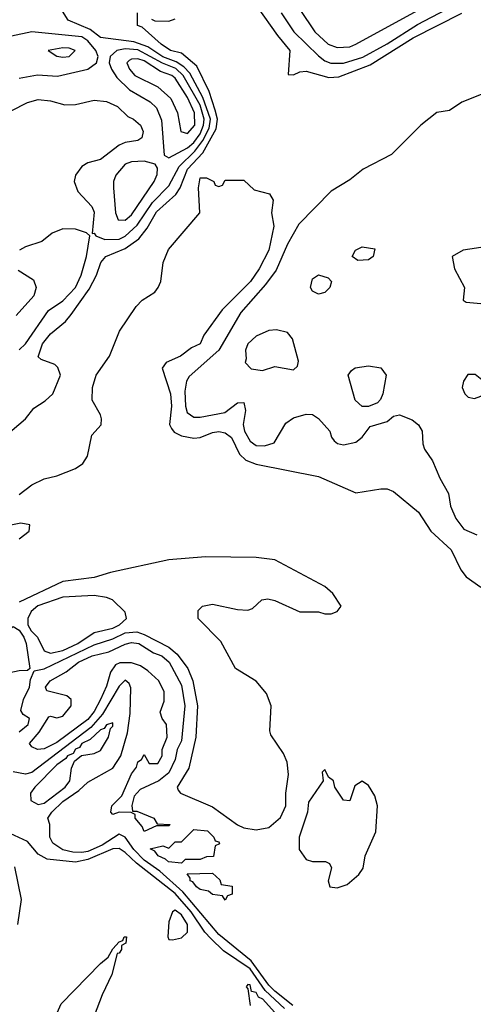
# Model space of a CAD drawing. Header units: inches. Extents: x 2380053 to 2584298, y 380219 to 546618.
# Tile 556 of 656: x 2500711 to 2502166, y 482054 to 485208. Entities that reach past the tile are written whole.
import ezdxf

# ---------------------------------------------------------------- set-up
doc = ezdxf.new("R2010")
doc.units = ezdxf.units.IN
doc.header["$MEASUREMENT"] = 0
doc.layers.add('C5408', color=7, linetype='Continuous')

msp = doc.modelspace()

# ---------------------------------------------------------------- linework, layer by layer
at = {"layer": 'C5408', "color": 2}
for points, elevation in [([(2501610, 485241), (2501658, 485170), (2501700.7, 485130), (2501730, 485119.5), (2501770, 485121.6), (2501789, 485130), (2502081.2, 485290)], 22), ([(2500683.9, 484916.1), (2500736.6, 484943.4), (2500770, 484952.2), (2500810, 484948), (2500855.9, 484935.9), (2500890, 484936.3), (2500950, 484950.8), (2500990, 484946), (2501024.7, 484930), (2501058, 484898), (2501076, 484890), (2501098.8, 484870), (2501106.8, 484850), (2501102.8, 484830), (2501090, 484820.9), (2501050, 484815.1), (2501030, 484806.3), (2500970, 484760.7), (2500930, 484749.6), (2500910, 484738.4), (2500890.4, 484710), (2500885.5, 484690), (2500897.6, 484657.6), (2500942.8, 484610), (2500950, 484592), (2500943.6, 484523.6), (2500950, 484524.7), (2500955.5, 484515.5), (2500984.1, 484504.1), (2501030, 484505.2), (2501050, 484514.7), (2501087.8, 484550), (2501137.4, 484622.6), (2501190, 484676.5), (2501222.4, 484737.6), (2501272.9, 484787.1), (2501298.6, 484821.4), (2501318.7, 484861.3), (2501322.9, 484890), (2501299.1, 484959.1), (2501256.9, 485036.9), (2501237.9, 485057.9), (2501213, 485073), (2501169.9, 485089.9), (2501121.7, 485121.7), (2501077.8, 485137.8), (2500970, 485151.1), (2500936.8, 485176.8), (2500866.4, 485206.4), (2500830, 485264.5)], 18), ([(2501473.4, 485250), (2501538, 485158), (2501578, 485110), (2501572.7, 485032.7), (2501590, 485031.3), (2501610, 485041), (2501630, 485044), (2501703.4, 485023.4), (2501734.6, 485025.4), (2501836, 485064), (2501973.3, 485150), (2502130, 485229)], 14), ([(2500642.7, 483857.3), (2500729.3, 483930), (2500756.6, 483963.4), (2500793.1, 483986.9), (2500818, 484010), (2500842, 484070), (2500833.6, 484093.6), (2500824, 484104), (2500780.1, 484120.1), (2500770, 484128.7), (2500784.2, 484170), (2500810, 484202), (2500858, 484242), (2500876.6, 484263.4), (2500934.4, 484345.6), (2500957.4, 484390), (2500971.6, 484430), (2500987.3, 484450), (2501050, 484475.2), (2501093.4, 484506.6), (2501119.7, 484540.3), (2501150, 484592.6), (2501211.9, 484648.1), (2501226.2, 484670), (2501249.8, 484730), (2501298.4, 484781.6), (2501341.5, 484858.5), (2501345.5, 484890), (2501338.5, 484918.5), (2501318.8, 484978.8), (2501279.8, 485059.8), (2501230, 485101.6), (2501195.3, 485110), (2501164.5, 485130), (2501104, 485184), (2501089.2, 485190), (2501089.3, 485230.7)], 14), ([(2501134, 485210), (2501144.7, 485204.7), (2501190, 485204), (2501210, 485210.8)], 14), ([(2501550.3, 485230), (2501590.3, 485170), (2501670, 485092.9), (2501690, 485076.9), (2501709.3, 485069.3), (2501750, 485069.3), (2501811.6, 485088.4), (2501890, 485131.1), (2501987.4, 485192.6), (2502079.3, 485240.7)], 18), ([(2500710, 485021.6), (2500768.1, 485031.9), (2500832.7, 485027.3), (2500929.8, 485050.2), (2500957.6, 485070), (2500962.6, 485090), (2500955.1, 485110), (2500930, 485140.9), (2500910, 485153.8), (2500750, 485169.8), (2500684.6, 485155.4)], 22), ([(2502234, 484986), (2502130, 484944.2), (2502090, 484918), (2502049.1, 484910.9), (2501998, 484870), (2501903.9, 484776.1), (2501812.7, 484730), (2501770, 484695.4), (2501710, 484658.7), (2501606.7, 484553.3), (2501570, 484489.3), (2501533.8, 484406.2), (2501499.6, 484360.4), (2501420.3, 484270), (2501350.4, 484150), (2501255.1, 484064.9), (2501246, 484050), (2501241.2, 484018.8), (2501243.1, 483970), (2501248.5, 483950), (2501270, 483935.5), (2501290, 483934.9), (2501369.7, 483950.3), (2501410, 483981), (2501430, 483982), (2501435.9, 483955.9), (2501428.3, 483911.7), (2501432.2, 483890), (2501450, 483858), (2501470, 483844.4), (2501496.9, 483843.1), (2501527.5, 483852.5), (2501564.4, 483915.6), (2501590, 483933), (2501630, 483944.9), (2501650, 483944), (2501670, 483930.8), (2501706, 483890), (2501711, 483871), (2501719.6, 483859.6), (2501731.1, 483851.1), (2501750, 483846), (2501790, 483854.8), (2501810, 483871), (2501835.1, 483904.9), (2501890, 483921), (2501910, 483938), (2501930, 483942.8), (2501970, 483926.8), (2501991, 483910), (2502002.8, 483890), (2502004, 483850), (2502010, 483832), (2502035.3, 483795.3), (2502059.3, 483739.3), (2502086.8, 483690), (2502092.7, 483650), (2502110.5, 483610), (2502135.9, 483575.9), (2502178, 483558)], 14), ([(2500710, 483687.4), (2500750, 483718), (2500790, 483737.6), (2500830, 483747), (2500890, 483770.3), (2500913.6, 483786.4), (2500928.3, 483810), (2500942.6, 483877.4), (2500972, 483910), (2500974, 483930), (2500970, 483942), (2500943.6, 483990), (2500944.2, 484030), (2500956.9, 484070), (2500999.7, 484130), (2501031.6, 484210), (2501085.1, 484290), (2501103.7, 484310), (2501144.4, 484335.6), (2501155.1, 484350), (2501163.6, 484370), (2501171.8, 484430), (2501188.1, 484471.9), (2501288.7, 484590), (2501285.2, 484670), (2501290, 484702), (2501310, 484702), (2501334, 484690), (2501338, 484678), (2501350, 484674), (2501362, 484678), (2501370, 484694), (2501430, 484694), (2501463.6, 484663.6), (2501512, 484650), (2501524.7, 484630), (2501518.8, 484590), (2501526.8, 484546.8), (2501510.4, 484470.4), (2501479.5, 484410), (2501452, 484370), (2501360.6, 484279.4), (2501302, 484198), (2501290.6, 484170), (2501262.5, 484157.5), (2501226.8, 484130), (2501181, 484110), (2501168, 484092), (2501194.7, 484010), (2501198, 483970), (2501191.7, 483911.7), (2501198.2, 483898.2), (2501207.2, 483887.2), (2501230, 483875.6), (2501270, 483867.7), (2501290, 483870.3), (2501330, 483886.3), (2501350, 483888.9), (2501370, 483884.6), (2501390.1, 483870.1), (2501416.5, 483816.5), (2501436.9, 483796.9), (2501470, 483784), (2501670, 483745.3), (2501790, 483692.2), (2501870, 483704.9), (2501890, 483704.9), (2501910, 483697.3), (2501990.3, 483630.3), (2502030.4, 483570), (2502094.9, 483510), (2502126.2, 483446.2), (2502143.9, 483423.9), (2502190.4, 483390)], 10), ([(2500710, 484150.4), (2500730, 484170.4), (2500803.1, 484276.9), (2500850, 484307.4), (2500890, 484350.4), (2500908.7, 484390), (2500925.7, 484450), (2500936.4, 484516.4), (2500925.2, 484525.2), (2500890, 484537.2), (2500850, 484538), (2500815.2, 484524.8), (2500782.5, 484497.5), (2500730, 484480.9), (2500711, 484470)], 18), ([(2500705.8, 484405.8), (2500755.3, 484375.3), (2500763.8, 484350), (2500756, 484324), (2500699.6, 484260.4)], 18), ([(2500710, 483545.7), (2500742, 483570), (2500744, 483590), (2500714.9, 483594.9), (2500650, 483582.9)], 10), ([(2500710, 482927), (2500738.7, 482950), (2500742.7, 482970), (2500722, 482982), (2500715.1, 482995.1), (2500723.5, 483030), (2500742.3, 483070), (2500745.8, 483094.2), (2500758, 483122), (2500790, 483128.4), (2500950, 483205.3), (2501010, 483224.4), (2501050, 483243.7), (2501087.3, 483247.3), (2501110, 483239), (2501190, 483197.8), (2501215.8, 483175.8), (2501250.1, 483130.1), (2501266.8, 483090), (2501281.4, 483010), (2501276, 482910), (2501253.6, 482810), (2501216.4, 482750), (2501219.9, 482739.9), (2501226.8, 482730), (2501330, 482686.3), (2501410, 482628.8), (2501430, 482619.5), (2501470, 482613.4), (2501510, 482620.7), (2501547.6, 482652.4), (2501564.5, 482690), (2501564.5, 482730), (2501574, 482790), (2501569.5, 482829.5), (2501557.5, 482857.5), (2501517.2, 482917.2), (2501513.2, 482930), (2501518, 483010), (2501502.7, 483050), (2501469.5, 483089.5), (2501403.7, 483130), (2501356.6, 483216.6), (2501283.7, 483290), (2501284.1, 483315.9), (2501298, 483330), (2501330, 483335.5), (2501410, 483318.8), (2501443.1, 483316.9), (2501458, 483322), (2501488, 483350), (2501507.3, 483352.7), (2501530, 483347.3), (2501610, 483311), (2501670, 483311), (2501690, 483304.7), (2501710, 483304.7), (2501730, 483312), (2501742, 483330), (2501716, 483370), (2501690, 483392.3), (2501530, 483478), (2501470, 483485.4), (2501307.5, 483487.5), (2501190, 483477.8), (2501002.4, 483437.6), (2500950, 483421), (2500850, 483408.3), (2500710, 483342)], 10), ([(2501587.8, 482050), (2501530, 482096.2), (2501510, 482115.3), (2501453.6, 482193.6), (2501350, 482277.4), (2501234.2, 482414.2), (2501160.2, 482480.2), (2501110, 482515.4), (2501077.7, 482550), (2501049.8, 482589.8), (2501030, 482599.2), (2500975.8, 482564.2), (2500930, 482543.8), (2500910, 482539.9), (2500881.1, 482541.1), (2500850, 482549), (2500817.4, 482570), (2500808.2, 482590), (2500807.6, 482630), (2500801.3, 482650), (2500814.7, 482670), (2500850, 482703.6), (2500901.3, 482738.7), (2500930, 482765.2), (2501009.8, 482810.2), (2501036, 482850), (2501056.5, 482923.5), (2501065.6, 482985.6), (2501067.7, 483067.7), (2501062, 483082), (2501050, 483092.8), (2501030, 483073.6), (2500976.8, 482983.2), (2500938.9, 482941.1), (2500750, 482796.9), (2500730, 482791.6), (2500690, 482798.7)], 10), ([(2501561.1, 482041.1), (2501498.2, 482098.1), (2501450, 482167.3), (2501365.2, 482225.2), (2501324.7, 482264.7), (2501305.2, 482285.2), (2501261.2, 482350), (2501210, 482409), (2501086, 482506), (2501050, 482540.8), (2501030, 482553.1), (2501010, 482552.3), (2500930, 482518.1), (2500889.7, 482509.7), (2500798.9, 482518.9), (2500770, 482534.5), (2500736, 482576), (2500681.1, 482601.1)], 14), ([(2500694, 482494), (2500715.8, 482390), (2500704.5, 482310)], 14), ([(2500815.3, 481990), (2500844.7, 482055.3), (2500970, 482184.7), (2500995.3, 482204.7), (2501010, 482232), (2501030, 482254), (2501042, 482258), (2501046, 482270), (2501054, 482270), (2501051.3, 482250), (2501038, 482242), (2501038, 482230), (2501030, 482218), (2501023.6, 482216.4), (2501006.8, 482150), (2500975.6, 482084.4), (2500930, 481964)], 14), ([(2501538, 482018), (2501490.9, 482070), (2501477.4, 482077.4), (2501470, 482091.3), (2501455.1, 482095.1), (2501450, 482116), (2501442.8, 482117.2), (2501438, 482110), (2501443.5, 482103.5), (2501450.5, 482050.5)], 18)]:
    msp.add_lwpolyline(points, dxfattribs=dict(at, elevation=elevation))
for points, elevation in [([(2500850, 485118.4), (2500802, 485110), (2500830, 485091.3), (2500850, 485088.8), (2500870, 485091), (2500889, 485110), (2500870, 485117.6)], 26), ([(2501050, 485115.5), (2501022.4, 485110), (2501001.3, 485090), (2500998.7, 485070), (2501005.3, 485050), (2501023.1, 485023.1), (2501063.8, 484983.8), (2501130, 484944.9), (2501150, 484925.5), (2501166.6, 484886.6), (2501174.4, 484774.4), (2501190, 484765.5), (2501250, 484798), (2501270, 484815.4), (2501290, 484843.2), (2501301.2, 484870), (2501303.2, 484890), (2501290, 484934.2), (2501236.1, 485030), (2501212, 485051.9), (2501169.5, 485069.5), (2501090, 485112.1)], 22), ([(2501090, 485083.5), (2501070, 485082.4), (2501062.4, 485077.6), (2501054.9, 485070), (2501063.1, 485050), (2501080.4, 485030), (2501153.8, 484993.8), (2501195.6, 484955.6), (2501217.6, 484910), (2501228.4, 484850), (2501250, 484843.7), (2501273.3, 484870), (2501271.4, 484910), (2501250, 484958.7), (2501210, 485021.1), (2501198.7, 485030), (2501162.9, 485042.9), (2501110, 485077.1)], 26), ([(2501110, 484755.1), (2501070, 484753), (2501050, 484745.1), (2501019.3, 484710), (2501012.4, 484690), (2501012.2, 484670), (2501018.7, 484590), (2501026.7, 484566.7), (2501050, 484565.7), (2501070, 484583.1), (2501142.4, 484690), (2501152.3, 484712.3), (2501153.2, 484733.2), (2501145.6, 484745.6)], 22), ([(2502470, 484529), (2502430, 484526), (2502410, 484512.7), (2502370, 484473.2), (2502350, 484472.7), (2502311.5, 484491.5), (2502290, 484494), (2502134, 484470), (2502098, 484450), (2502106, 484410), (2502138, 484350), (2502134, 484310), (2502143.6, 484303.6), (2502190, 484299.1), (2502250, 484284), (2502270, 484286.8), (2502350, 484353.4), (2502420.1, 484419.9), (2502493.2, 484466.8), (2502497.2, 484490), (2502490, 484515.3)], 18), ([(2501796.4, 484436.4), (2501778, 484450), (2501788.7, 484470), (2501810, 484481), (2501850, 484474), (2501844.7, 484450), (2501830, 484439)], 14), ([(2501670, 484329.4), (2501650, 484339), (2501643.7, 484350), (2501650, 484378), (2501670, 484390.8), (2501701, 484381), (2501711.3, 484370), (2501706, 484350), (2501690, 484334)], 14), ([(2501534.8, 484214.8), (2501510, 484213.2), (2501470, 484194), (2501442.8, 484170), (2501436, 484150), (2501438, 484122), (2501434, 484110), (2501454, 484090), (2501490, 484084), (2501530, 484097.3), (2501590, 484086.8), (2501602, 484098), (2501605.6, 484114.4), (2501586, 484186), (2501570, 484206)], 18), ([(2501810, 483969.2), (2501787, 483990), (2501765.2, 484070), (2501775.1, 484084.9), (2501787.3, 484092.7), (2501830, 484099.3), (2501870, 484093.4), (2501887.3, 484070), (2501876.3, 484010), (2501868.1, 483991.9), (2501858.8, 483981.2), (2501830, 483969.2)], 14), ([(2502171.9, 484071.9), (2502148.5, 484071.5), (2502134.8, 484050), (2502130.8, 484030), (2502138.8, 484010), (2502150, 483998.8), (2502170, 483994.8), (2502190, 484002.8), (2502199, 484010), (2502204, 484030), (2502199, 484050)], 18), ([(2500950, 483363.7), (2500850, 483358.5), (2500769.5, 483330.5), (2500747.5, 483312.5), (2500737.6, 483290), (2500737.3, 483270), (2500747.8, 483250), (2500767.8, 483230), (2500790, 483186.8), (2500810, 483178.9), (2500850, 483187.2), (2500898, 483210), (2500950, 483244.9), (2501010, 483258.7), (2501031.8, 483270), (2501054, 483290), (2501049, 483310), (2501009.4, 483349.4), (2500990, 483357.2)], 14), ([(2500650, 483109.8), (2500630, 483116.8), (2500615.1, 483130), (2500605.3, 483150), (2500602.7, 483170), (2500606.2, 483190), (2500622.8, 483217.2), (2500673.6, 483246.4), (2500690, 483264.4), (2500710, 483252.7), (2500724, 483230), (2500731.4, 483210), (2500744, 483130), (2500736.7, 483123.3), (2500710, 483122.2)], 10), ([(2501072.7, 482672.7), (2501087.3, 482672.7), (2501142, 482650), (2501152.7, 482632.7), (2501194, 482630), (2501190, 482626), (2501150, 482626), (2501110, 482608), (2501104, 482624), (2501082, 482650), (2501082, 482662), (2501068.9, 482668.9), (2501030, 482669.3), (2501010, 482662), (2501004, 482670), (2501006.6, 482690), (2501038.6, 482721.4), (2501070, 482792), (2501086, 482814), (2501090, 482831.3), (2501102, 482838), (2501110, 482854), (2501126, 482826), (2501154, 482826), (2501168, 482850), (2501168, 482870), (2501184, 482910), (2501182, 482950), (2501168, 482970), (2501162, 482990), (2501175.1, 483024.9), (2501174.8, 483054.8), (2501157.2, 483090), (2501122, 483122), (2501098.3, 483138.3), (2501070, 483148), (2501032, 483148), (2501018.8, 483141.2), (2501002, 483118), (2500990, 483073.2), (2500970.2, 483030), (2500950, 482992), (2500930, 482966.6), (2500830, 482892.8), (2500790, 482872.3), (2500768, 482870), (2500750, 482879), (2500742.7, 482890), (2500774, 482926), (2500804.9, 482975.1), (2500810, 482977.6), (2500830, 482972), (2500850, 482977.6), (2500876.2, 483010), (2500876, 483030), (2500862.5, 483042.5), (2500798, 483058), (2500794, 483070), (2500809.2, 483090), (2500860.5, 483119.5), (2500899.5, 483150), (2500943.7, 483170), (2500996.6, 483183.4), (2501050, 483208), (2501070, 483212.6), (2501093, 483210), (2501140.2, 483180.2), (2501166.8, 483170), (2501190.3, 483150), (2501230, 483076), (2501240.4, 483010), (2501230, 482898), (2501216.3, 482870), (2501210, 482838), (2501190, 482795.3), (2501157.3, 482770), (2501097.3, 482742.7), (2501078.8, 482721.2), (2501071.3, 482691.3)], 6), ([(2501010, 482955.3), (2500990, 482949.2), (2500982.3, 482937.7), (2500970, 482933.5), (2500937.6, 482902.4), (2500910.7, 482890), (2500903.4, 482876.6), (2500890, 482871), (2500882.4, 482857.6), (2500864.4, 482850), (2500859, 482841), (2500830, 482821.3), (2500759.5, 482750), (2500745.3, 482730), (2500746.8, 482706.8), (2500770, 482693.7), (2500790, 482698.5), (2500857, 482750), (2500872, 482770), (2500877.2, 482810), (2500886.6, 482833.4), (2500909.2, 482850.8), (2500950, 482857.3), (2500970, 482866.8), (2500995.6, 482910), (2501002.7, 482937.3), (2501010, 482944.7)], 14), ([(2501690, 482806), (2501682, 482798), (2501684.7, 482770), (2501638, 482702), (2501634.8, 482670), (2501607.3, 482590), (2501607.7, 482550), (2501630, 482518), (2501650, 482511.3), (2501692, 482512), (2501704.7, 482504.7), (2501711.3, 482491.3), (2501701, 482450), (2501706, 482430), (2501730, 482427.3), (2501762, 482438), (2501799, 482470), (2501813.2, 482490), (2501819, 482530), (2501853.8, 482606.2), (2501859.3, 482690), (2501850, 482722), (2501830, 482755.3), (2501810, 482768.7), (2501786, 482754), (2501770, 482706), (2501750, 482708), (2501722, 482750), (2501718, 482770), (2501702, 482782)], 10), ([(2501230, 482506), (2501188.7, 482510), (2501179.3, 482519.3), (2501155.3, 482530), (2501144.7, 482544.7), (2501130, 482552), (2501170, 482562), (2501190, 482554), (2501210, 482574), (2501230, 482574), (2501270, 482614), (2501314, 482610), (2501334, 482590), (2501338, 482578), (2501350, 482574), (2501352, 482568), (2501338, 482562), (2501332.7, 482527.3), (2501310, 482526), (2501290, 482518), (2501242, 482518)], 6), ([(2501370, 482388), (2501362, 482402), (2501330, 482406), (2501316.4, 482416.4), (2501290, 482422), (2501278, 482430), (2501266.3, 482446.3), (2501258, 482450), (2501258, 482458), (2501248, 482472), (2501330, 482474), (2501352.7, 482452.7), (2501358, 482438), (2501392.7, 482432.7), (2501392.7, 482407.3), (2501378, 482402)], 6), ([(2501210, 482356), (2501201, 482350), (2501190, 482318), (2501186, 482270), (2501190, 482262), (2501201, 482261), (2501230, 482266.8), (2501250, 482284.7), (2501249.3, 482310), (2501230, 482340.9)], 18)]:
    msp.add_lwpolyline(points, close=True, dxfattribs=dict(at, elevation=elevation))

doc.saveas('drawing.dxf')
